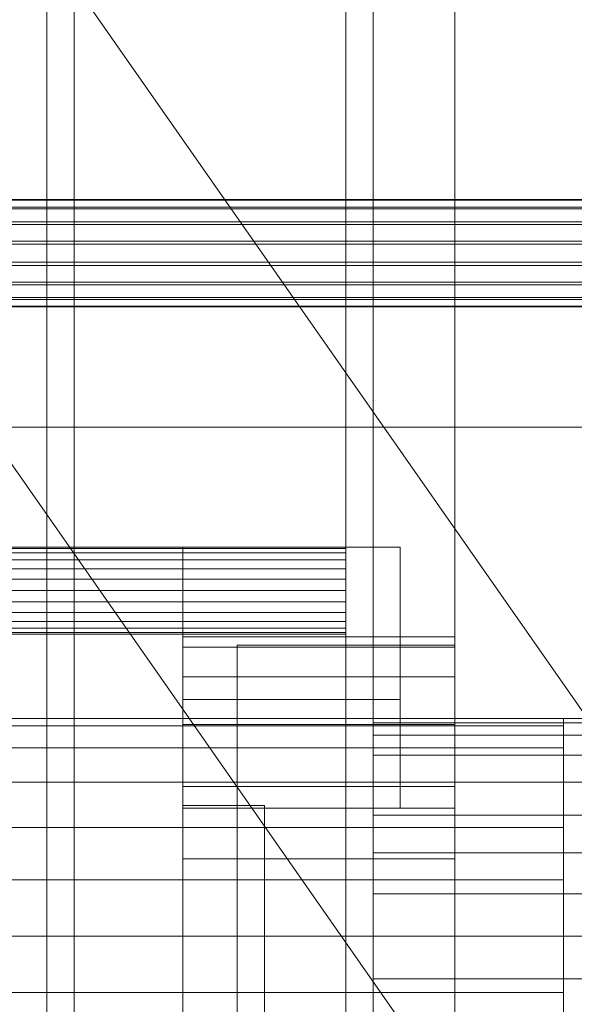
# Model space of a CAD drawing. Header units: millimetres. Extents: x -4738 to 65662, y -68080 to 6847.
# Tile 410 of 656: x 1260 to 1362, y -33806 to -33625. Entities that reach past the tile are written whole.
import ezdxf

# ---------------------------------------------------------------- set-up
doc = ezdxf.new("R2010")
doc.units = ezdxf.units.MM
for name, color, linetype, lineweight in [('COTAS_O', 1, 'Continuous', 0), ('frontal_C03', 7, 'Continuous', 0), ('frontal_secador', 7, 'Continuous', 0), ('frontal_tolva', 7, 'Continuous', 0)]:
    doc.layers.add(name, color=color, linetype=linetype, lineweight=lineweight)
doc.dimstyles.new('R19_100', dxfattribs={"dimtxt": 250, "dimasz": 150, "dimexe": 150, "dimexo": 80, "dimgap": 100, "dimtad": 1, "dimtih": 1, "dimtoh": 1, "dimdsep": 46, "dimcen": 0.09, "dimadec": 0, "dimazin": 0, "dimtfac": 1, "dimtdec": 4, "dimtofl": 0, "dimtmove": 0, "dimatfit": 3, "dimfxl": 1, "dimtolj": 1, "dimtzin": 0, "dimarcsym": 0})

# ---------------------------------------------------------------- blocks, each defined once
blk = doc.blocks.new('DIM_R31_48')
at = {"layer": 'COTAS_O'}
for p, q in [((-1725, -33700), (-1575, -33655)), ((1725, -33700), (1575, -33655)), ((-1725, -34400), (-1725, -33700)), ((-1725, -33700), (1725, -33700)), ((-1725, -33700), (-1575, -33745)), ((1725, -33700), (1575, -33745)), ((1725, -34400), (1725, -33700))]:
    blk.add_line(p, q, dxfattribs=at)
blk.add_text('3450 O', height=250, dxfattribs=at).set_placement((0, -33600))

msp = doc.modelspace()

# ---------------------------------------------------------------- linework, layer by layer
at = {"layer": 'frontal_C03'}
for p, q in [((1496, -33658.154), (-1496, -33658.154)), ((1496, -33658.271), (-1496, -33658.271)), ((1496, -33659.537), (-1496, -33659.537)), ((1496, -33659.873), (-1496, -33659.873)), ((1496, -33662.212), (-1496, -33662.212)), ((1496, -33662.713), (-1496, -33662.713)), ((-1496, -33665.77), (1496, -33665.77)), ((1496, -33666.362), (-1496, -33666.362)), ((1496, -33669.67), (-1496, -33669.67)), ((1496, -33670.262), (-1496, -33670.262)), ((1496, -33673.318), (-1496, -33673.318)), ((1496, -33673.82), (-1496, -33673.82)), ((1496, -33676.159), (-1496, -33676.159)), ((1496, -33676.494), (-1496, -33676.494)), ((1496, -33677.76), (-1496, -33677.76)), ((1496, -33677.878), (-1496, -33677.878))]:
    msp.add_line(p, q, dxfattribs=at)
at = {"layer": 'frontal_secador'}
for p, q in [((1340, -36000), (1340, -33000)), ((1265, -35980), (1265, -33075)), ((1270, -35980), (1270, -33075)), ((1320, -35980), (1320, -33075)), ((1325, -36000), (1325, -33075)), ((1325, -34600), (1325, -33075)), ((1325, -35980), (1325, -33075)), ((1320, -33722), (-1320, -33722)), ((1290, -33722), (1330, -33722)), ((1290, -33750), (1290, -33722)), ((1320, -33722.273), (1320, -33722)), ((1330, -33750), (1330, -33722)), ((1320, -33722.273), (-1320, -33722.273)), ((1320, -33723.072), (-1320, -33723.072)), ((1320, -33723.072), (1320, -33722.273)), ((1320, -33724.343), (1320, -33723.072)), ((1320, -33724.343), (-1320, -33724.343)), ((1320, -33726), (1320, -33724.343)), ((1320, -33726), (-1320, -33726)), ((1320, -33727.929), (1320, -33726)), ((1320, -33727.929), (-1320, -33727.929)), ((1320, -33730), (1320, -33727.929)), ((-1320, -33730), (1320, -33730)), ((1320, -33732.071), (1320, -33730)), ((1320, -33732.071), (-1320, -33732.071)), ((1320, -33732.071), (1320, -33734)), ((1320, -33734), (-1320, -33734)), ((1320, -33734), (1320, -33735.657)), ((1320, -33735.657), (-1320, -33735.657)), ((1320, -33735.657), (1320, -33736.928)), ((1320, -33736.928), (-1320, -33736.928)), ((1320, -33737.727), (-1320, -33737.727)), ((1320, -33738), (-1320, -33738)), ((1320, -33736.928), (1320, -33737.727)), ((1320, -33737.727), (1320, -33738)), ((1290, -33740.374), (1290, -33738.5)), ((1340, -33738.5), (1290, -33738.5)), ((1300, -33740), (1340, -33740)), ((1300, -33770), (1300, -33740)), ((1340, -33740.374), (1340, -33738.5)), ((1340, -33770), (1340, -33740)), ((1290, -33745.869), (1290, -33740.374)), ((1340, -33740.374), (1290, -33740.374)), ((1340, -33745.869), (1340, -33740.374)), ((1290, -33754.609), (1290, -33745.869)), ((1340, -33745.869), (1290, -33745.869)), ((1340, -33754.609), (1340, -33745.869)), ((1290, -33750), (1330, -33750)), ((1290, -33770), (1290, -33750)), ((1330, -33770), (1330, -33750)), ((1360, -33753.5), (-1360, -33753.5)), ((1290, -33766), (1290, -33754.609)), ((1340, -33754.609), (1290, -33754.609)), ((1325, -33754.269), (1325, -33753.5)), ((1480, -33753.5), (1325, -33753.5)), ((1430, -33753.5), (1325, -33753.5)), ((1325, -33756.545), (1325, -33754.269)), ((1480, -33754.269), (1325, -33754.269)), ((1430, -33754.269), (1325, -33754.269)), ((1340, -33766), (1340, -33754.609)), ((1360, -33754.863), (1360, -33753.5)), ((1360, -33754.863), (-1360, -33754.863)), ((1360, -33758.859), (1360, -33754.863)), ((1325, -33760.241), (1325, -33756.545)), ((1480, -33756.545), (1325, -33756.545)), ((1430, -33756.545), (1325, -33756.545)), ((1360, -33758.859), (-1360, -33758.859)), ((1360, -33765.216), (1360, -33758.859)), ((1325, -33765.216), (1325, -33760.241)), ((1480, -33760.241), (1325, -33760.241)), ((1430, -33760.241), (1325, -33760.241)), ((1360, -33765.216), (-1360, -33765.216)), ((1325, -33771.277), (1325, -33765.216)), ((1480, -33765.216), (1325, -33765.216)), ((1430, -33765.216), (1325, -33765.216)), ((1360, -33773.5), (1360, -33765.216)), ((1290, -33779.265), (1290, -33766)), ((1340, -33766), (1290, -33766)), ((1340, -33779.265), (1340, -33766)), ((1290, -33769.5), (1305, -33769.5)), ((1290, -33855.5), (1290, -33769.5)), ((1290, -33770), (1330, -33770)), ((1300, -33770), (1340, -33770)), ((1300, -33810), (1300, -33770)), ((1305, -33855.5), (1305, -33769.5)), ((1340, -33810), (1340, -33770)), ((1325, -33778.193), (1325, -33771.277)), ((1480, -33771.277), (1325, -33771.277)), ((1430, -33771.277), (1325, -33771.277)), ((1360, -33773.5), (-1360, -33773.5)), ((1360, -33783.147), (1360, -33773.5)), ((1325, -33785.696), (1325, -33778.193)), ((1480, -33778.193), (1325, -33778.193)), ((1430, -33778.193), (1325, -33778.193)), ((1290, -33793.5), (1290, -33779.265)), ((1340, -33779.265), (1290, -33779.265)), ((1340, -33793.5), (1340, -33779.265)), ((1360, -33783.147), (-1360, -33783.147)), ((1360, -33793.5), (1360, -33783.147)), ((1325, -33793.5), (1325, -33785.696)), ((1480, -33785.696), (1325, -33785.696)), ((1430, -33785.696), (1325, -33785.696)), ((-1360, -33793.5), (1360, -33793.5)), ((1290, -33793.5), (1290, -33807.735)), ((1290, -33793.5), (1340, -33793.5)), ((1325, -33793.5), (1325, -33801.304)), ((1325, -33793.5), (1480, -33793.5)), ((1325, -33793.5), (1430, -33793.5)), ((1340, -33807.735), (1340, -33793.5)), ((1360, -33803.853), (1360, -33793.5)), ((1325, -33801.304), (1325, -33808.807)), ((1480, -33801.304), (1325, -33801.304)), ((1430, -33801.304), (1325, -33801.304)), ((1360, -33803.853), (-1360, -33803.853)), ((1360, -33803.853), (1360, -33813.5))]:
    msp.add_line(p, q, dxfattribs=at)
at = {"layer": 'frontal_tolva'}
for p, q in [((1769.584, -34332.806), (722.584, -32835.806)), ((1720.416, -34367.194), (673.416, -32870.194))]:
    msp.add_line(p, q, dxfattribs=at)

# ---------------------------------------------------------------- dimensions: what is measured, and where the dimension line sits
at = {"layer": 'COTAS_O'}
dim = msp.add_aligned_dim(p1=(-1725, -34400), p2=(1725, -34400), distance=700, text='<> O', dimstyle='R19_100', dxfattribs=at)
dim.commit()
dim.dimension.update_dxf_attribs({"geometry": 'DIM_R31_48', "text_midpoint": (0, -33700)})

doc.saveas('drawing.dxf')
